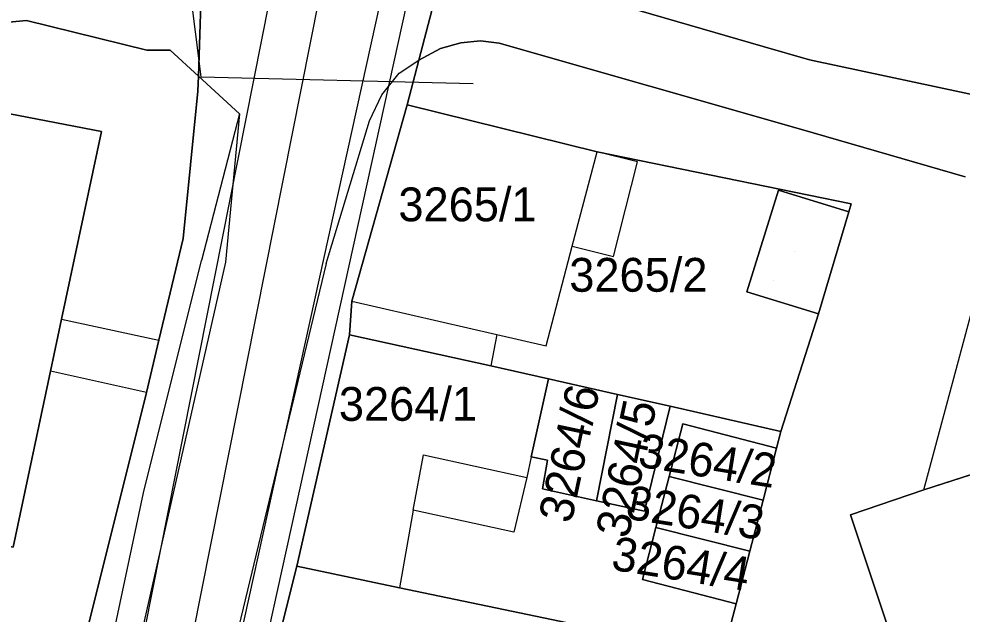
# Model space of a CAD drawing. Extents: x -264070 to -262271, y -1238894 to -1238141.
# Drawn here: x -262546.2 to -262490.4, y -1238520.8 to -1238485.6 of the extents above; entities that cross this region are included whole.
import ezdxf

# ---------------------------------------------------------------- set-up
doc = ezdxf.new("R2010")
doc.units = 0
for name, color, linetype in [('body_kn', 7, 'Continuous'), ('kladpar_druhypozemkov', 7, 'Continuous'), ('kladpar_hranice', 7, 'Continuous'), ('kladpar_parcelnecisla', 7, 'Continuous'), ('kladpar_plochy', 7, 'Continuous'), ('kladpar_sipky', 7, 'Continuous'), ('tarchy_linie', 7, 'Continuous'), ('zappar_hrandruhpozemk', 7, 'Continuous')]:
    doc.layers.add(name, color=color, linetype=linetype)

msp = doc.modelspace()

# ---------------------------------------------------------------- linework, layer by layer
at = {"layer": 'body_kn'}
for p, q in [((-262545.79, -1238485.69), (-262545.79, -1238485.69)), ((-262518.91, -1238486.9), (-262518.91, -1238486.9)), ((-262538.66, -1238487.44), (-262538.66, -1238487.44)), ((-262537.29, -1238487.44), (-262537.29, -1238487.44)), ((-262521.29, -1238487.35), (-262521.29, -1238487.35)), ((-262520.08, -1238487.01), (-262520.08, -1238487.01)), ((-262517.81, -1238487.02), (-262517.81, -1238487.02)), ((-262502.19, -1238487.23), (-262502.19, -1238487.23)), ((-262522.57, -1238488.04), (-262522.57, -1238488.04)), ((-262499.44, -1238488.02), (-262499.44, -1238488.02)), ((-262535.61, -1238488.99), (-262535.61, -1238488.99)), ((-262535.61, -1238488.99), (-262535.61, -1238488.99)), ((-262535.47, -1238489.03), (-262535.47, -1238489.03)), ((-262523.73, -1238488.81), (-262523.73, -1238488.81)), ((-262519.34, -1238489.42), (-262519.34, -1238489.42)), ((-262535.64, -1238489.87), (-262535.64, -1238489.87)), ((-262524.75, -1238490.08), (-262524.75, -1238490.08)), ((-262523.26, -1238490.67), (-262523.26, -1238490.67)), ((-262533.19, -1238491.22), (-262533.19, -1238491.22)), ((-262525.49, -1238491.62), (-262525.49, -1238491.62)), ((-262541.35, -1238492.26), (-262541.35, -1238492.26)), ((-262541.35, -1238492.26), (-262541.35, -1238492.26)), ((-262499.98, -1238492.12), (-262499.98, -1238492.12)), ((-262512.01, -1238493.46), (-262512.01, -1238493.46)), ((-262512.01, -1238493.46), (-262512.01, -1238493.46)), ((-262509.63, -1238494.05), (-262509.63, -1238494.05)), ((-262501.28, -1238495.73), (-262501.28, -1238495.73)), ((-262496.97, -1238496.54), (-262496.97, -1238496.54)), ((-262497.11, -1238497.02), (-262497.11, -1238497.02)), ((-262497.11, -1238497.02), (-262497.11, -1238497.02)), ((-262536.52, -1238498.59), (-262536.52, -1238498.59)), ((-262513.48, -1238499.05), (-262513.48, -1238499.05)), ((-262511.04, -1238499.66), (-262511.04, -1238499.66)), ((-262535.44, -1238499.9), (-262535.44, -1238499.9)), ((-262534.02, -1238500), (-262534.02, -1238500)), ((-262534.02, -1238500), (-262534.02, -1238500)), ((-262528.06, -1238500.06), (-262528.06, -1238500.06)), ((-262503.14, -1238501.75), (-262503.14, -1238501.75)), ((-262526.54, -1238502.3), (-262526.54, -1238502.3)), ((-262526.54, -1238502.3), (-262526.54, -1238502.3)), ((-262498.91, -1238503.05), (-262498.91, -1238503.05)), ((-262543.72, -1238503.37), (-262543.72, -1238503.37)), ((-262543.72, -1238503.37), (-262543.72, -1238503.37)), ((-262537.95, -1238504.6), (-262537.95, -1238504.6)), ((-262526.67, -1238504.3), (-262526.67, -1238504.3)), ((-262517.94, -1238504.27), (-262517.94, -1238504.27)), ((-262515.03, -1238504.94), (-262515.03, -1238504.94)), ((-262515.03, -1238504.94), (-262515.03, -1238504.94)), ((-262544.37, -1238506.44), (-262544.37, -1238506.44)), ((-262518.3, -1238506.13), (-262518.3, -1238506.13)), ((-262518.3, -1238506.13), (-262518.3, -1238506.13)), ((-262514.89, -1238506.9), (-262514.89, -1238506.9)), ((-262538.69, -1238507.7), (-262538.69, -1238507.7)), ((-262538.69, -1238507.7), (-262538.69, -1238507.7)), ((-262510.81, -1238507.82), (-262510.81, -1238507.82)), ((-262510.81, -1238507.82), (-262510.81, -1238507.82)), ((-262507.69, -1238508.52), (-262507.69, -1238508.52)), ((-262507.69, -1238508.52), (-262507.69, -1238508.52)), ((-262506.94, -1238509.55), (-262506.94, -1238509.55)), ((-262501.14, -1238510.01), (-262501.14, -1238510.01)), ((-262522.29, -1238511.39), (-262522.29, -1238511.39)), ((-262515.92, -1238511.51), (-262515.92, -1238511.51)), ((-262515.92, -1238511.51), (-262515.92, -1238511.51)), ((-262501.39, -1238510.99), (-262501.39, -1238510.99)), ((-262501.39, -1238510.99), (-262501.39, -1238510.99)), ((-262514.94, -1238511.71), (-262514.94, -1238511.71)), ((-262516.18, -1238512.73), (-262516.18, -1238512.73)), ((-262507.75, -1238512.67), (-262507.75, -1238512.67)), ((-262538.86, -1238513.64), (-262538.86, -1238513.64)), ((-262515.25, -1238513.41), (-262515.25, -1238513.41)), ((-262492.68, -1238513.47), (-262492.68, -1238513.47)), ((-262492.68, -1238513.47), (-262492.68, -1238513.47)), ((-262512.05, -1238514.11), (-262512.05, -1238514.11)), ((-262502.19, -1238514.08), (-262502.19, -1238514.08)), ((-262502.19, -1238514.08), (-262502.19, -1238514.08)), ((-262522.9, -1238514.66), (-262522.9, -1238514.66)), ((-262509.2, -1238514.73), (-262509.2, -1238514.73)), ((-262497.01, -1238514.94), (-262497.01, -1238514.94)), ((-262516.94, -1238515.97), (-262516.94, -1238515.97)), ((-262508.54, -1238515.7), (-262508.54, -1238515.7)), ((-262502.98, -1238517.1), (-262502.98, -1238517.1)), ((-262502.98, -1238517.1), (-262502.98, -1238517.1)), ((-262529.79, -1238517.98), (-262529.79, -1238517.98)), ((-262523.72, -1238519.26), (-262523.72, -1238519.26)), ((-262523.72, -1238519.26), (-262523.72, -1238519.26)), ((-262509.33, -1238518.77), (-262509.33, -1238518.77)), ((-262503.78, -1238520.21), (-262503.78, -1238520.21))]:
    msp.add_line(p, q, dxfattribs=at)
at = {"layer": 'kladpar_druhypozemkov'}
for p, q in [((-262519.6, -1238495.46), (-262519.6, -1238495.46)), ((-262500.32, -1238499.37), (-262500.32, -1238499.37)), ((-262523.45, -1238507.26), (-262523.45, -1238507.26)), ((-262514.3, -1238509.36), (-262514.3, -1238509.36)), ((-262510.61, -1238509.74), (-262510.61, -1238509.74)), ((-262503.05, -1238511.26), (-262503.05, -1238511.26)), ((-262503.86, -1238514.34), (-262503.86, -1238514.34)), ((-262504.68, -1238517.4), (-262504.68, -1238517.4))]:
    msp.add_line(p, q, dxfattribs=at)
at = {"layer": 'kladpar_hranice'}
for points in [[(-262510.24, -1238345.87), (-262510.32, -1238366.02), (-262510.41, -1238390.05), (-262511.14, -1238403.69), (-262512.01, -1238414.26), (-262512.27, -1238418.42), (-262512.71, -1238425.59), (-262512.89, -1238429.33), (-262513.74, -1238447.58), (-262514.48, -1238456.3), (-262518.38, -1238470.68), (-262518.38, -1238472.01), (-262520.47, -1238480.02), (-262522.57, -1238488.04), (-262523.26, -1238490.67), (-262526.54, -1238502.3), (-262526.67, -1238504.3), (-262529.79, -1238517.98), (-262533.24, -1238531.76), (-262534.91, -1238549.15), (-262535.97, -1238560.85)], [(-262487.33, -1238490.61), (-262499.44, -1238488.02), (-262502.19, -1238487.23), (-262516.76, -1238482.99), (-262519.42, -1238481.31), (-262520.47, -1238480.02), (-262518.38, -1238472.01), (-262518.38, -1238470.68), (-262514.48, -1238456.3), (-262513.74, -1238447.58)], [(-262548.65, -1238552.64), (-262544.73, -1238532.31), (-262544.02, -1238529.02), (-262538.69, -1238507.7), (-262537.95, -1238504.6), (-262536.52, -1238498.59), (-262535.64, -1238489.87), (-262535.61, -1238488.99), (-262535.36, -1238480.96), (-262535.2, -1238475.8), (-262534.73, -1238472.32), (-262533.81, -1238472.46), (-262530.42, -1238455.38), (-262529.28, -1238449.68)], [(-262490.23, -1238494.94), (-262499.98, -1238492.12), (-262517.81, -1238487.02), (-262518.91, -1238486.9), (-262520.08, -1238487.01), (-262521.29, -1238487.35), (-262522.57, -1238488.04), (-262520.47, -1238480.02), (-262519.42, -1238481.31), (-262516.76, -1238482.99), (-262502.19, -1238487.23), (-262499.44, -1238488.02), (-262487.33, -1238490.61)], [(-262546.38, -1238480.81), (-262535.36, -1238480.96), (-262535.61, -1238488.99), (-262537.29, -1238487.44), (-262538.66, -1238487.44), (-262545.79, -1238485.69), (-262549.14, -1238486)], [(-262549.14, -1238486), (-262545.79, -1238485.69), (-262538.66, -1238487.44), (-262537.29, -1238487.44), (-262535.61, -1238488.99), (-262535.64, -1238489.87), (-262536.52, -1238498.59), (-262537.95, -1238504.6), (-262538.69, -1238507.7), (-262544.02, -1238529.02), (-262544.73, -1238532.31), (-262548.65, -1238552.64)], [(-262488.61, -1238533.08), (-262492.76, -1238530.77), (-262502.43, -1238524.87), (-262504.65, -1238523.51), (-262503.78, -1238520.21), (-262502.98, -1238517.1), (-262502.19, -1238514.08), (-262501.39, -1238510.99), (-262501.14, -1238510.01), (-262498.91, -1238503.05), (-262497.11, -1238497.02), (-262496.97, -1238496.54), (-262512.01, -1238493.46), (-262523.26, -1238490.67), (-262522.57, -1238488.04), (-262521.29, -1238487.35), (-262520.08, -1238487.01), (-262518.91, -1238486.9), (-262517.81, -1238487.02), (-262499.98, -1238492.12), (-262490.23, -1238494.94)], [(-262556.4, -1238540.75), (-262554.32, -1238529.96), (-262553.63, -1238526.73), (-262551.32, -1238515.86), (-262546.58, -1238516.86), (-262544.37, -1238506.44), (-262543.72, -1238503.37), (-262541.35, -1238492.26), (-262553.34, -1238489.95), (-262554.88, -1238497.97), (-262555.36, -1238500.44), (-262558.06, -1238514.43), (-262563.49, -1238513.18), (-262565.22, -1238522.25), (-262565.62, -1238524.49), (-262566.94, -1238524.29), (-262567.49, -1238527.35), (-262566.22, -1238527.62), (-262568.16, -1238538.19), (-262556.4, -1238540.75)], [(-262541.35, -1238492.26), (-262543.72, -1238503.37), (-262544.37, -1238506.44), (-262546.58, -1238516.86), (-262551.32, -1238515.86), (-262558.06, -1238514.43), (-262555.36, -1238500.44), (-262554.88, -1238497.97), (-262553.34, -1238489.95), (-262541.35, -1238492.26)], [(-262512.01, -1238493.46), (-262496.97, -1238496.54), (-262497.11, -1238497.02), (-262501.28, -1238495.73), (-262503.14, -1238501.75), (-262498.91, -1238503.05), (-262501.14, -1238510.01), (-262507.69, -1238508.52), (-262510.81, -1238507.82), (-262514.89, -1238506.9), (-262518.3, -1238506.13), (-262526.67, -1238504.3), (-262526.54, -1238502.3), (-262523.26, -1238490.67), (-262512.01, -1238493.46)], [(-262497.11, -1238497.02), (-262498.91, -1238503.05), (-262503.14, -1238501.75), (-262501.28, -1238495.73), (-262497.11, -1238497.02)], [(-262518.3, -1238506.13), (-262514.89, -1238506.9), (-262515.92, -1238511.51), (-262514.94, -1238511.71), (-262515.25, -1238513.41), (-262512.05, -1238514.11), (-262509.2, -1238514.73), (-262507.69, -1238508.52), (-262501.14, -1238510.01), (-262501.39, -1238510.99), (-262506.94, -1238509.55), (-262507.75, -1238512.67), (-262508.54, -1238515.7), (-262509.33, -1238518.77), (-262503.78, -1238520.21), (-262504.65, -1238523.51), (-262508.61, -1238522.51), (-262513.29, -1238521.43), (-262523.72, -1238519.26), (-262529.79, -1238517.98), (-262526.67, -1238504.3), (-262518.3, -1238506.13)], [(-262510.81, -1238507.82), (-262512.05, -1238514.11), (-262515.25, -1238513.41), (-262514.94, -1238511.71), (-262515.92, -1238511.51), (-262514.89, -1238506.9), (-262510.81, -1238507.82)], [(-262507.69, -1238508.52), (-262509.2, -1238514.73), (-262512.05, -1238514.11), (-262510.81, -1238507.82), (-262507.69, -1238508.52)], [(-262501.39, -1238510.99), (-262502.19, -1238514.08), (-262507.75, -1238512.67), (-262506.94, -1238509.55), (-262501.39, -1238510.99)], [(-262481.63, -1238509.92), (-262492.68, -1238513.47), (-262497.01, -1238514.94), (-262493.31, -1238526.07), (-262489.02, -1238524.65)], [(-262481.63, -1238509.92), (-262478.03, -1238520.98), (-262486.92, -1238523.96), (-262489.02, -1238524.65), (-262493.31, -1238526.07), (-262497.01, -1238514.94), (-262492.68, -1238513.47), (-262481.63, -1238509.92)], [(-262502.19, -1238514.08), (-262502.98, -1238517.1), (-262508.54, -1238515.7), (-262507.75, -1238512.67), (-262502.19, -1238514.08)], [(-262502.98, -1238517.1), (-262503.78, -1238520.21), (-262509.33, -1238518.77), (-262508.54, -1238515.7), (-262502.98, -1238517.1)], [(-262523.72, -1238519.26), (-262513.29, -1238521.43), (-262508.61, -1238522.51), (-262508.77, -1238523.57), (-262510.66, -1238535.41), (-262510.86, -1238536.34), (-262516.51, -1238535.13), (-262522.69, -1238533.65), (-262533.24, -1238531.76), (-262529.79, -1238517.98), (-262523.72, -1238519.26)]]:
    msp.add_lwpolyline(points, dxfattribs=at)
at = {"layer": 'kladpar_plochy'}
for p, q in [((-262502.19, -1238487.23), (-262516.76, -1238482.99)), ((-262549.14, -1238486), (-262545.79, -1238485.69)), ((-262545.79, -1238485.69), (-262538.66, -1238487.44)), ((-262520.08, -1238487.01), (-262518.91, -1238486.9)), ((-262518.91, -1238486.9), (-262517.81, -1238487.02)), ((-262538.66, -1238487.44), (-262537.29, -1238487.44)), ((-262537.29, -1238487.44), (-262535.61, -1238488.99)), ((-262522.57, -1238488.04), (-262521.29, -1238487.35)), ((-262521.29, -1238487.35), (-262520.08, -1238487.01)), ((-262517.81, -1238487.02), (-262499.98, -1238492.12)), ((-262499.44, -1238488.02), (-262502.19, -1238487.23)), ((-262523.26, -1238490.67), (-262522.57, -1238488.04)), ((-262487.33, -1238490.61), (-262499.44, -1238488.02)), ((-262535.61, -1238488.99), (-262535.64, -1238489.87)), ((-262541.35, -1238492.26), (-262553.34, -1238489.95)), ((-262535.64, -1238489.87), (-262536.52, -1238498.59)), ((-262512.01, -1238493.46), (-262523.26, -1238490.67)), ((-262543.72, -1238503.37), (-262541.35, -1238492.26)), ((-262499.98, -1238492.12), (-262490.23, -1238494.94)), ((-262496.97, -1238496.54), (-262512.01, -1238493.46)), ((-262497.11, -1238497.02), (-262496.97, -1238496.54)), ((-262498.91, -1238503.05), (-262497.11, -1238497.02)), ((-262536.52, -1238498.59), (-262537.95, -1238504.6)), ((-262501.14, -1238510.01), (-262498.91, -1238503.05)), ((-262544.37, -1238506.44), (-262543.72, -1238503.37)), ((-262537.95, -1238504.6), (-262538.69, -1238507.7)), ((-262546.58, -1238516.86), (-262544.37, -1238506.44)), ((-262538.69, -1238507.7), (-262544.02, -1238529.02)), ((-262501.39, -1238510.99), (-262501.14, -1238510.01)), ((-262481.63, -1238509.92), (-262492.68, -1238513.47)), ((-262502.19, -1238514.08), (-262501.39, -1238510.99)), ((-262492.68, -1238513.47), (-262497.01, -1238514.94)), ((-262502.98, -1238517.1), (-262502.19, -1238514.08)), ((-262497.01, -1238514.94), (-262493.31, -1238526.07)), ((-262503.78, -1238520.21), (-262502.98, -1238517.1)), ((-262504.65, -1238523.51), (-262503.78, -1238520.21))]:
    msp.add_line(p, q, dxfattribs=at)
for points in [[(-262510.24, -1238345.87), (-262510.32, -1238366.02), (-262510.41, -1238390.05), (-262511.14, -1238403.69), (-262512.01, -1238414.26), (-262512.27, -1238418.42), (-262512.71, -1238425.59), (-262512.89, -1238429.33), (-262513.74, -1238447.58), (-262514.48, -1238456.3), (-262518.38, -1238470.68), (-262518.38, -1238472.01), (-262520.47, -1238480.02), (-262522.57, -1238488.04), (-262523.26, -1238490.67), (-262526.54, -1238502.3), (-262526.67, -1238504.3), (-262529.79, -1238517.98), (-262533.24, -1238531.76), (-262534.91, -1238549.15), (-262535.97, -1238560.85)], [(-262548.65, -1238552.64), (-262544.73, -1238532.31), (-262544.02, -1238529.02), (-262538.69, -1238507.7), (-262537.95, -1238504.6), (-262536.52, -1238498.59), (-262535.64, -1238489.87), (-262535.61, -1238488.99), (-262535.36, -1238480.96), (-262535.2, -1238475.8), (-262534.73, -1238472.32), (-262533.81, -1238472.46), (-262530.42, -1238455.38), (-262529.28, -1238449.68)], [(-262490.23, -1238494.94), (-262499.98, -1238492.12), (-262517.81, -1238487.02), (-262518.91, -1238486.9), (-262520.08, -1238487.01), (-262521.29, -1238487.35), (-262522.57, -1238488.04), (-262520.47, -1238480.02), (-262519.42, -1238481.31), (-262516.76, -1238482.99), (-262502.19, -1238487.23), (-262499.44, -1238488.02), (-262487.33, -1238490.61)], [(-262546.38, -1238480.81), (-262535.36, -1238480.96), (-262535.61, -1238488.99), (-262537.29, -1238487.44), (-262538.66, -1238487.44), (-262545.79, -1238485.69), (-262549.14, -1238486)]]:
    msp.add_lwpolyline(points, dxfattribs=at)
for points in [[(-262541.35, -1238492.26), (-262543.72, -1238503.37), (-262544.37, -1238506.44), (-262546.58, -1238516.86), (-262551.32, -1238515.86), (-262558.06, -1238514.43), (-262555.36, -1238500.44), (-262554.88, -1238497.97), (-262553.34, -1238489.95)], [(-262512.01, -1238493.46), (-262496.97, -1238496.54), (-262497.11, -1238497.02), (-262501.28, -1238495.73), (-262503.14, -1238501.75), (-262498.91, -1238503.05), (-262501.14, -1238510.01), (-262507.69, -1238508.52), (-262510.81, -1238507.82), (-262514.89, -1238506.9), (-262518.3, -1238506.13), (-262526.67, -1238504.3), (-262526.54, -1238502.3), (-262523.26, -1238490.67)], [(-262497.11, -1238497.02), (-262498.91, -1238503.05), (-262503.14, -1238501.75), (-262501.28, -1238495.73)], [(-262518.3, -1238506.13), (-262514.89, -1238506.9), (-262515.92, -1238511.51), (-262514.94, -1238511.71), (-262515.25, -1238513.41), (-262512.05, -1238514.11), (-262509.2, -1238514.73), (-262507.69, -1238508.52), (-262501.14, -1238510.01), (-262501.39, -1238510.99), (-262506.94, -1238509.55), (-262507.75, -1238512.67), (-262508.54, -1238515.7), (-262509.33, -1238518.77), (-262503.78, -1238520.21), (-262504.65, -1238523.51), (-262508.61, -1238522.51), (-262513.29, -1238521.43), (-262523.72, -1238519.26), (-262529.79, -1238517.98), (-262526.67, -1238504.3)], [(-262510.81, -1238507.82), (-262512.05, -1238514.11), (-262515.25, -1238513.41), (-262514.94, -1238511.71), (-262515.92, -1238511.51), (-262514.89, -1238506.9)], [(-262507.69, -1238508.52), (-262509.2, -1238514.73), (-262512.05, -1238514.11), (-262510.81, -1238507.82)], [(-262501.39, -1238510.99), (-262502.19, -1238514.08), (-262507.75, -1238512.67), (-262506.94, -1238509.55)], [(-262481.63, -1238509.92), (-262478.03, -1238520.98), (-262486.92, -1238523.96), (-262489.02, -1238524.65), (-262493.31, -1238526.07), (-262497.01, -1238514.94), (-262492.68, -1238513.47)], [(-262502.19, -1238514.08), (-262502.98, -1238517.1), (-262508.54, -1238515.7), (-262507.75, -1238512.67)], [(-262502.98, -1238517.1), (-262503.78, -1238520.21), (-262509.33, -1238518.77), (-262508.54, -1238515.7)], [(-262523.72, -1238519.26), (-262513.29, -1238521.43), (-262508.61, -1238522.51), (-262508.77, -1238523.57), (-262510.66, -1238535.41), (-262510.86, -1238536.34), (-262516.51, -1238535.13), (-262522.69, -1238533.65), (-262533.24, -1238531.76), (-262529.79, -1238517.98)]]:
    msp.add_lwpolyline(points, close=True, dxfattribs=at)
at = {"layer": 'kladpar_sipky'}
msp.add_line((-262501.56, -1238501.07), (-262501.56, -1238501.07), dxfattribs=at)
at = {"layer": 'tarchy_linie'}
msp.add_line((-262526.77, -1238475.8), (-262544.02, -1238562.74), dxfattribs=at)
for points in [[(-262513.6, -1238349.33), (-262512.99, -1238369.12), (-262514.38, -1238420.27), (-262512.34, -1238419.54), (-262512.45, -1238421.33), (-262512.61, -1238423.99), (-262512.71, -1238425.59), (-262512.79, -1238427.23), (-262512.87, -1238428.83), (-262513.92, -1238429.16), (-262515.44, -1238428.99), (-262517.23, -1238438.92), (-262520.08, -1238472.72), (-262521.98, -1238478.71), (-262538.83, -1238555.16), (-262540.4, -1238575.71), (-262548.09, -1238660.27)], [(-262547.72, -1238554.71), (-262545.24, -1238554.28), (-262529.57, -1238475.27), (-262521.15, -1238428.57), (-262521.79, -1238428.45), (-262522.35, -1238353)], [(-262521.61, -1238472.42), (-262523.48, -1238478.31), (-262540.38, -1238555), (-262541.94, -1238575.58), (-262549.94, -1238663.55), (-262546.17, -1238662.5)], [(-262699.75, -1238554.24), (-262696.06, -1238553.14), (-262693.84, -1238560.45), (-262667.82, -1238552.58), (-262666.18, -1238550.93), (-262667.51, -1238515.73), (-262665.24, -1238510.63), (-262663.24, -1238508.94), (-262652.43, -1238505.23), (-262633.36, -1238500.19), (-262623.25, -1238500.93), (-262617.52, -1238500.53), (-262589.6, -1238490.96), (-262553.68, -1238479.66), (-262547.57, -1238478.55), (-262536.82, -1238478.35), (-262535.47, -1238489.03), (-262519.34, -1238489.42)]]:
    msp.add_lwpolyline(points, dxfattribs=at)
at = {"layer": 'zappar_hrandruhpozemk'}
for p, q in [((-262535.61, -1238488.99), (-262533.19, -1238491.22)), ((-262533.19, -1238491.22), (-262535.44, -1238499.9)), ((-262533.19, -1238491.22), (-262534.02, -1238500)), ((-262528.06, -1238500.06), (-262525.49, -1238491.62)), ((-262513.48, -1238499.05), (-262512.01, -1238493.46)), ((-262492.68, -1238513.47), (-262488.47, -1238497.79)), ((-262515.03, -1238504.94), (-262513.48, -1238499.05)), ((-262534.02, -1238500), (-262541.71, -1238533.99)), ((-262538.86, -1238513.64), (-262535.44, -1238499.9)), ((-262528.06, -1238500.06), (-262535.12, -1238529.4)), ((-262526.54, -1238502.3), (-262517.94, -1238504.27)), ((-262543.72, -1238503.37), (-262537.95, -1238504.6)), ((-262517.94, -1238504.27), (-262518.3, -1238506.13)), ((-262517.94, -1238504.27), (-262515.03, -1238504.94)), ((-262538.69, -1238507.7), (-262544.37, -1238506.44)), ((-262522.9, -1238514.66), (-262522.29, -1238511.39)), ((-262522.29, -1238511.39), (-262516.18, -1238512.73)), ((-262542.94, -1238532.84), (-262538.86, -1238513.64)), ((-262522.9, -1238514.66), (-262523.72, -1238519.26)), ((-262516.94, -1238515.97), (-262522.9, -1238514.66))]:
    msp.add_line(p, q, dxfattribs=at)
for points in [[(-262525.49, -1238491.62), (-262524.75, -1238490.08), (-262523.73, -1238488.81), (-262522.57, -1238488.04)], [(-262513.48, -1238499.05), (-262511.04, -1238499.66), (-262509.63, -1238494.05), (-262512.01, -1238493.46)], [(-262515.92, -1238511.51), (-262516.18, -1238512.73), (-262516.94, -1238515.97)]]:
    msp.add_lwpolyline(points, dxfattribs=at)

# ---------------------------------------------------------------- texts
at = {"layer": 'kladpar_parcelnecisla'}
for s, p in [('3265/1', (-262523.775, -1238497.57)), ('3265/2', (-262513.661, -1238501.74)), ('3264/1', (-262527.3, -1238509.38))]:
    msp.add_text(s, height=2, dxfattribs=at).set_placement(p)
for s, rotation, p in [('3264/6', 78, (-262513.54, -1238515.507)), ('3264/5', 78, (-262510.161, -1238516.401)), ('3264/2', 351, (-262509.659, -1238512.076)), ('3264/3', 351, (-262510.384, -1238515.153)), ('3264/4', 351, (-262511.243, -1238518.179))]:
    msp.add_text(s, height=2, rotation=rotation, dxfattribs=at).set_placement(p)

doc.saveas('drawing.dxf')
